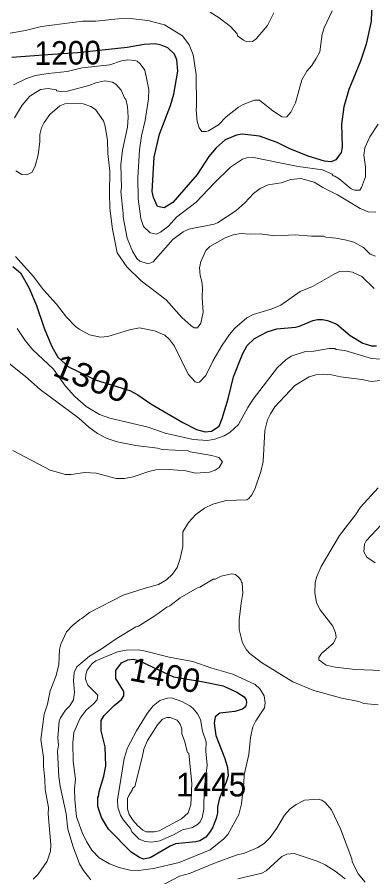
# Model space of a CAD drawing. Extents: x 598.3 to 623.2, y 6902.2 to 6930.1.
# Drawn here: x 606.739 to 607.945, y 6918.158 to 6921.072 of the extents above; entities that cross this region are included whole.
import ezdxf
from ezdxf.enums import TextEntityAlignment as Align

# ---------------------------------------------------------------- set-up
doc = ezdxf.new("R2010")
doc.units = 0
doc.header["$LTSCALE"] = 0.032
doc.layers.add('1', color=7, linetype='Continuous', lineweight=25)
doc.layers.add('2', color=7, linetype='Continuous', lineweight=13)
doc.layers.add('21', color=7, linetype='Continuous')
doc.layers.add('61', color=7, linetype='Continuous')

msp = doc.modelspace()

# ---------------------------------------------------------------- linework, layer by layer
at = {"layer": '1'}
for points in [[(607.956, 6921.3659), (607.938, 6921.3111), (607.9356, 6921.292), (607.9365, 6921.2136), (607.9428, 6921.1563), (607.9396, 6921.0585), (607.9224, 6920.9804), (607.9033, 6920.9231), (607.8638, 6920.8264), (607.8474, 6920.7677), (607.8393, 6920.7098), (607.8417, 6920.6311), (607.8379, 6920.6134), (607.8203, 6920.5883), (607.8036, 6920.5821), (607.7818, 6920.5841), (607.7262, 6920.6005)], [(607.7262, 6920.6005), (607.6619, 6920.6271), (607.6207, 6920.647), (607.5605, 6920.6687), (607.5022, 6920.6751), (607.4834, 6920.672), (607.4443, 6920.6565), (607.4137, 6920.6285), (607.3891, 6920.5998), (607.3491, 6920.5385), (607.2667, 6920.4434), (607.2375, 6920.426), (607.2146, 6920.4306), (607.2017, 6920.4607), (607.1966, 6920.4806), (607.2038, 6920.5974), (607.2211, 6920.6758), (607.2589, 6920.7726), (607.2702, 6920.8108), (607.2839, 6920.8885), (607.2808, 6920.9274), (607.2729, 6920.9465), (607.2499, 6920.9682), (607.2276, 6920.9769), (607.2082, 6920.9811), (607.1693, 6920.9796), (607.1114, 6920.969), (606.9431, 6920.9513), (606.8588, 6920.9459), (606.798, 6920.9406), (606.7205, 6920.9349)], [(606.7244, 6920.2271), (606.7496, 6920.2056), (606.7787, 6920.1557), (606.8042, 6920.0948), (606.8305, 6920.0181), (606.8548, 6919.9582), (606.8772, 6919.9198), (606.9129, 6919.8869), (607.0069, 6919.8411), (607.1214, 6919.8064), (607.1481, 6919.7921), (607.1918, 6919.7616), (607.3004, 6919.6979), (607.3477, 6919.6744), (607.3769, 6919.6666), (607.3981, 6919.669), (607.424, 6919.6854), (607.4346, 6919.7121), (607.4545, 6919.7786), (607.4729, 6919.8524), (607.5031, 6919.9298), (607.5194, 6919.9593), (607.5438, 6919.983), (607.587, 6920.0058), (607.6194, 6920.0155), (607.6825, 6920.0211), (607.6965, 6920.0243), (607.7424, 6920.0438), (607.758, 6920.0469), (607.7748, 6920.0469), (607.7914, 6920.0435), (607.8231, 6920.0308), (607.8681, 6919.9929), (607.9111, 6919.9666), (607.941, 6919.958), (607.9576, 6919.958)]]:
    msp.add_lwpolyline(points, dxfattribs=at)
msp.add_lwpolyline([(607.0235, 6918.6881), (607.034, 6918.7052), (607.0673, 6918.7385), (607.0932, 6918.7588), (607.1005, 6918.7713), (607.1009, 6918.7865), (607.0737, 6918.8302), (607.0735, 6918.8575), (607.093, 6918.8837), (607.114, 6918.8934), (607.1331, 6918.8959), (607.1515, 6918.8914), (607.1793, 6918.8774), (607.2686, 6918.8361), (607.3711, 6918.8189), (607.438, 6918.8049), (607.4845, 6918.7844), (607.5084, 6918.7678), (607.5154, 6918.7574), (607.517, 6918.7475), (607.5132, 6918.7345), (607.5032, 6918.7259), (607.4769, 6918.7179), (607.4267, 6918.7129), (607.4102, 6918.7005), (607.4072, 6918.6783), (607.4129, 6918.6375), (607.443, 6918.5595), (607.4524, 6918.5281), (607.4547, 6918.5003), (607.4483, 6918.4785), (607.4254, 6918.4244), (607.4187, 6918.3947), (607.4183, 6918.3746), (607.4139, 6918.356), (607.4012, 6918.3242), (607.3918, 6918.3085), (607.3784, 6918.2927), (607.3587, 6918.28), (607.3447, 6918.2763), (607.2759, 6918.2693), (607.2578, 6918.2619), (607.1903, 6918.2218), (607.1676, 6918.2176), (607.1534, 6918.2232), (607.1259, 6918.242), (607.0488, 6918.319), (607.0245, 6918.3593), (607.0127, 6918.3959), (607.012, 6918.4263), (607.0145, 6918.4302), (607.0164, 6918.4471), (607.0331, 6918.4995), (607.0395, 6918.5345), (607.0371, 6918.599), (607.0242, 6918.6528)], close=True, dxfattribs=at)
at = {"layer": '2'}
for points in [[(606.6817, 6921.0118), (606.7665, 6921.0273), (606.8209, 6921.0402), (606.9616, 6921.058), (607.0059, 6921.0582), (607.081, 6921.0661), (607.1226, 6921.0677), (607.1818, 6921.0605), (607.2384, 6921.0459), (607.2999, 6921.0088), (607.3227, 6920.9782), (607.3364, 6920.9445), (607.3463, 6920.8773), (607.3471, 6920.7705), (607.3455, 6920.7576), (607.3496, 6920.7182), (607.3558, 6920.6968), (607.3648, 6920.6843), (607.38, 6920.6841), (607.3881, 6920.6868), (607.4214, 6920.7074), (607.4482, 6920.7342), (607.4901, 6920.7673), (607.506, 6920.7764), (607.5441, 6920.7908), (607.5605, 6920.7909), (607.6013, 6920.758), (607.6364, 6920.7338), (607.6466, 6920.7327), (607.6541, 6920.7345), (607.6676, 6920.7496), (607.6828, 6920.7814), (607.7049, 6920.86), (607.721, 6920.8888), (607.7382, 6920.9085), (607.7536, 6920.9315), (607.7654, 6920.9546), (607.7731, 6921.0145), (607.7807, 6921.0357), (607.8078, 6921.0931)], [(607.61, 6921.0861), (607.5877, 6921.0435), (607.5496, 6920.9983), (607.5371, 6920.9891), (607.5183, 6920.9885), (607.5069, 6920.9937), (607.4866, 6921.0086), (607.4853, 6921.0152), (607.4625, 6921.0398), (607.4238, 6921.0698), (607.3935, 6921.0887)], [(607.9634, 6920.7097), (607.9355, 6920.6668), (607.9178, 6920.6285), (607.9146, 6920.6038), (607.9203, 6920.5644), (607.9202, 6920.5311), (607.9074, 6920.4944), (607.9011, 6920.4854), (607.8833, 6920.4857), (607.8724, 6920.4901), (607.831, 6920.5239), (607.8165, 6920.533), (607.8104, 6920.5343), (607.8073, 6920.5397), (607.7743, 6920.5546), (607.6922, 6920.5658), (607.6237, 6920.5789), (607.542, 6920.5966), (607.5182, 6920.5949), (607.5034, 6920.5908), (607.4626, 6920.5631), (607.4066, 6920.5088), (607.3457, 6920.4446), (607.2791, 6920.3942), (607.2516, 6920.363), (607.2255, 6920.3431), (607.2107, 6920.3359), (607.1897, 6920.3404), (607.1677, 6920.3623), (607.1585, 6920.39), (607.1488, 6920.4564), (607.1479, 6920.5278), (607.1535, 6920.6224), (607.161, 6920.6693), (607.173, 6920.7221), (607.1844, 6920.7947), (607.1853, 6920.8264), (607.1713, 6920.8924), (607.1565, 6920.9135), (607.1453, 6920.9224), (607.1379, 6920.9252), (607.1144, 6920.927), (607.0922, 6920.9244), (607.053, 6920.9099), (606.9596, 6920.9), (606.9085, 6920.8877), (606.8434, 6920.8815), (606.8005, 6920.8744), (606.7702, 6920.8635), (606.726, 6920.843)], [(607.9555, 6920.4113), (607.9297, 6920.4121), (607.9024, 6920.4234), (607.8258, 6920.4702), (607.7759, 6920.4948), (607.746, 6920.5125), (607.7016, 6920.5253), (607.6676, 6920.5221), (607.6339, 6920.5109), (607.5898, 6920.5037), (607.5627, 6920.4907), (607.5405, 6920.4743), (607.5108, 6920.4422), (607.4807, 6920.416), (607.4181, 6920.3747), (607.4071, 6920.37), (607.3215, 6920.3538), (607.3016, 6920.3447), (607.2665, 6920.3184), (607.2002, 6920.2425), (607.1891, 6920.2377), (607.1794, 6920.2372), (607.1554, 6920.2445), (607.1447, 6920.2543), (607.1301, 6920.2785), (607.1123, 6920.3225), (607.0979, 6920.394), (607.0985, 6920.4067), (607.0906, 6920.4807), (607.0922, 6920.4938), (607.0907, 6920.572), (607.0963, 6920.6211), (607.1131, 6920.6992), (607.1148, 6920.7325), (607.1132, 6920.7688), (607.1069, 6920.7945), (607.1039, 6920.7965), (607.0912, 6920.8244), (607.0734, 6920.8451), (607.0621, 6920.8516), (607.0365, 6920.8557), (607.0058, 6920.8492), (606.9818, 6920.8407), (606.9091, 6920.8215), (606.8872, 6920.8202), (606.8732, 6920.8224)], [(606.8732, 6920.8224), (606.8706, 6920.8258), (606.8439, 6920.8297), (606.8175, 6920.8272), (606.7818, 6920.8042), (606.7552, 6920.7737), (606.7295, 6920.7307)], [(606.7346, 6920.5509), (606.7547, 6920.5384), (606.7707, 6920.5375), (606.7883, 6920.5456), (606.7993, 6920.5665), (606.8096, 6920.6055), (606.816, 6920.6492), (606.8161, 6920.6741), (606.8208, 6920.6973), (606.8299, 6920.7153), (606.8494, 6920.7417), (606.883, 6920.7713), (606.9005, 6920.778), (606.9316, 6920.7796), (606.9629, 6920.778), (606.9888, 6920.7693), (607.0046, 6920.7585), (607.0319, 6920.7211), (607.0378, 6920.703), (607.0452, 6920.6539), (607.0468, 6920.6095), (607.0532, 6920.5495), (607.0516, 6920.4767), (607.0536, 6920.4246), (607.0626, 6920.353), (607.0776, 6920.2728), (607.1104, 6920.2256), (607.1598, 6920.1785), (607.2447, 6920.1137), (607.2973, 6920.0539), (607.3279, 6920.0263), (607.3394, 6920.0187), (607.3501, 6920.0187), (607.3616, 6920.0349), (607.3698, 6920.0719), (607.3665, 6920.1218), (607.3673, 6920.1528), (607.3649, 6920.1762), (607.3592, 6920.1962), (607.3569, 6920.2234), (607.36, 6920.2313), (607.3602, 6920.2401), (607.379, 6920.2806), (607.3925, 6920.2947), (607.4441, 6920.3245), (607.472, 6920.3344), (607.4975, 6920.3392), (607.5291, 6920.3368), (607.5627, 6920.3375), (607.613, 6920.3311)], [(607.613, 6920.3311), (607.6818, 6920.3344), (607.7368, 6920.3296), (607.7777, 6920.3295), (607.7856, 6920.3263), (607.8196, 6920.3231), (607.8557, 6920.3165), (607.8806, 6920.3089), (607.9137, 6920.2912), (607.9365, 6920.269), (607.9543, 6920.2616)], [(607.9505, 6920.1527), (607.9078, 6920.1929), (607.876, 6920.2074), (607.8574, 6920.2113), (607.8326, 6920.2095), (607.8124, 6920.2002), (607.7404, 6920.1585), (607.6984, 6920.1425), (607.6334, 6920.0962), (607.6007, 6920.0826), (607.5391, 6920.0637), (607.5174, 6920.0528), (607.477, 6920.0174), (607.4596, 6919.9968), (607.4343, 6919.9601), (607.4033, 6919.9079), (607.3788, 6919.8578), (607.3569, 6919.8343), (607.3496, 6919.8333), (607.3422, 6919.8358), (607.3191, 6919.8619), (607.2725, 6919.9566), (607.2552, 6919.9795), (607.2396, 6919.9945), (607.2044, 6920.009), (607.1542, 6920.0186), (607.1199, 6920.012), (607.0467, 6919.9893), (607.0218, 6919.9871), (606.9838, 6919.9956), (606.9494, 6920.014), (606.9365, 6920.0237), (606.9064, 6920.0546), (606.8719, 6920.0995), (606.8277, 6920.1481), (606.7933, 6920.1945), (606.7332, 6920.2603)], [(607.4089, 6919.6415), (607.3849, 6919.6366), (607.3361, 6919.6406), (607.2411, 6919.6622), (607.1834, 6919.682), (607.0527, 6919.713), (607.0178, 6919.7249), (606.9727, 6919.7519), (606.9347, 6919.7859), (606.9029, 6919.8211), (606.8618, 6919.8791), (606.791, 6919.9459), (606.7656, 6919.9762), (606.7387, 6920.0167)], [(607.9872, 6919.9119), (607.9405, 6919.9149), (607.8501, 6919.9419), (607.8215, 6919.9459), (607.8168, 6919.9491), (607.797, 6919.949), (607.7451, 6919.9402), (607.7165, 6919.9386), (607.6689, 6919.9233), (607.6507, 6919.9101), (607.6225, 6919.8845), (607.5389, 6919.7766), (607.521, 6919.7489), (607.4895, 6919.6917), (607.4607, 6919.6645), (607.4413, 6919.6529), (607.4089, 6919.6415)], [(606.6831, 6919.9201), (606.7669, 6919.854), (606.8165, 6919.8094), (606.9484, 6919.7122), (606.9818, 6919.6824), (607.0112, 6919.6611), (607.0435, 6919.6442), (607.0776, 6919.6323), (607.1409, 6919.6204), (607.2146, 6919.6114), (607.2306, 6919.6067), (607.3185, 6919.6017), (607.3253, 6919.5983), (607.3987, 6919.5856), (607.4231, 6919.5791), (607.4351, 6919.5643), (607.4236, 6919.5455), (607.4103, 6919.5367), (607.3911, 6919.5298), (607.3433, 6919.5265), (607.3115, 6919.5345), (607.2542, 6919.5387), (607.2095, 6919.537), (607.1855, 6919.5314), (607.1321, 6919.5136), (607.1032, 6919.5087), (607.0749, 6919.5087), (607.0069, 6919.5265), (606.9679, 6919.5289), (606.922, 6919.5215), (606.9022, 6919.5212), (606.8506, 6919.536), (606.7236, 6919.6026)], [(606.8298, 6918.7097), (606.8411, 6918.7437), (606.8505, 6918.788), (606.8707, 6918.8402), (606.8806, 6918.8779), (606.8824, 6918.928), (606.8863, 6918.9468), (606.9057, 6918.9881), (606.9253, 6919.0092), (606.9512, 6919.0305), (606.9585, 6919.0336), (606.9843, 6919.0536), (607.0988, 6919.1124), (607.1725, 6919.1364), (607.2182, 6919.1487), (607.245, 6919.1648), (607.2657, 6919.1837), (607.2815, 6919.2067), (607.2922, 6919.2365), (607.3009, 6919.2778), (607.301, 6919.3273), (607.3195, 6919.3595), (607.3449, 6919.3866), (607.3744, 6919.4074), (607.4024, 6919.4213), (607.4473, 6919.4334), (607.5177, 6919.4359), (607.5246, 6919.4402), (607.5352, 6919.4532), (607.5452, 6919.4716), (607.5657, 6919.5324), (607.5729, 6919.5659), (607.5794, 6919.6714), (607.5882, 6919.7071), (607.5977, 6919.7275), (607.6133, 6919.7516), (607.6809, 6919.8237), (607.729, 6919.8526), (607.7516, 6919.8599), (607.7777, 6919.8617), (607.8056, 6919.8599), (607.8359, 6919.8532), (607.9086, 6919.8439), (607.941, 6919.8374), (608.0191, 6919.8464)], [(607.9637, 6919.4769), (607.9031, 6919.4108), (607.8864, 6919.3851), (607.8319, 6919.3152), (607.7703, 6919.2098), (607.7557, 6919.1758), (607.7501, 6919.1556), (607.7488, 6919.1221), (607.7548, 6919.0863), (607.7664, 6919.0634), (607.8093, 6919.0076), (607.8191, 6918.9847), (607.8215, 6918.9699), (607.8125, 6918.9496), (607.7714, 6918.9147), (607.7624, 6918.9015), (607.7624, 6918.8937), (607.7866, 6918.8754), (607.8181, 6918.8688), (607.8852, 6918.8612), (607.9759, 6918.8578)], [(607.9529, 6919.2228), (607.9252, 6919.2417), (607.9153, 6919.2596), (607.9175, 6919.2852), (607.9228, 6919.2968), (607.9917, 6919.3707)], [(606.9884, 6918.1472), (606.9639, 6918.1792), (606.95, 6918.2022), (606.9287, 6918.2594), (606.9111, 6918.3197), (606.9044, 6918.3711), (606.8841, 6918.4647), (606.8801, 6918.4967), (606.876, 6918.5841), (606.8785, 6918.6039), (606.8767, 6918.6291), (606.8808, 6918.6852), (606.8857, 6918.6966), (606.9026, 6918.7226), (606.9172, 6918.7381), (606.9295, 6918.758), (606.9335, 6918.7836), (606.9303, 6918.8225), (606.9319, 6918.8508), (606.9408, 6918.8699), (606.9836, 6918.9064), (607.0241, 6918.9293), (607.0741, 6918.9646), (607.1416, 6919.0051), (607.1505, 6919.008), (607.209, 6919.0445), (607.2465, 6919.0722), (607.2566, 6919.0768), (607.2917, 6919.1042), (607.3503, 6919.1371), (607.3586, 6919.1397), (607.4033, 6919.1667), (607.4103, 6919.1672), (607.4314, 6919.1768), (607.4656, 6919.1848)], [(607.4656, 6919.1848), (607.4792, 6919.1823), (607.4911, 6919.1728), (607.4972, 6919.1643), (607.4993, 6919.1569), (607.5025, 6919.1548), (607.5049, 6919.1191), (607.4984, 6919.0851), (607.4921, 6919.0295), (607.4921, 6918.9958), (607.5032, 6918.9512), (607.5165, 6918.9274), (607.5282, 6918.9147), (607.5681, 6918.884), (607.6736, 6918.8192), (607.7449, 6918.79), (607.8403, 6918.7637), (607.8975, 6918.7526), (607.9146, 6918.7459), (607.9637, 6918.7405)], [(606.7931, 6918.1499), (606.8103, 6918.1666), (606.8404, 6918.2114), (606.8517, 6918.2448), (606.8525, 6918.2667), (606.8437, 6918.3712), (606.8446, 6918.3925), (606.834, 6918.4537), (606.8331, 6918.4876), (606.8275, 6918.5327), (606.8282, 6918.564), (606.8186, 6918.623), (606.8298, 6918.7097)], [(607.9192, 6918.14), (607.8959, 6918.1681), (607.8753, 6918.2098), (607.8741, 6918.2189), (607.8356, 6918.3203), (607.8047, 6918.3854), (607.7834, 6918.4102), (607.7722, 6918.4176), (607.7599, 6918.4207), (607.7137, 6918.4173), (607.6852, 6918.4026), (607.6649, 6918.3879), (607.6462, 6918.3668), (607.6198, 6918.3226), (607.5971, 6918.2912), (607.5766, 6918.2714), (607.5552, 6918.2576), (607.5104, 6918.2384), (607.4823, 6918.231)], [(607.4823, 6918.231), (607.4083, 6918.2038), (607.3231, 6918.169), (607.2899, 6918.1606), (607.1903, 6918.1084)], [(607.852, 6918.1513), (607.8172, 6918.1774), (607.784, 6918.1983), (607.7602, 6918.2101), (607.678, 6918.2368), (607.6542, 6918.2344), (607.6365, 6918.2269), (607.5833, 6918.1777), (607.5688, 6918.1702), (607.4879, 6918.1516)]]:
    msp.add_lwpolyline(points, dxfattribs=at)
for points in [[(607.5382, 6918.666), (607.5485, 6918.6868), (607.5779, 6918.731), (607.5802, 6918.7475), (607.5762, 6918.771), (607.562, 6918.7951), (607.5462, 6918.8101), (607.4701, 6918.8449), (607.3993, 6918.8653), (607.3344, 6918.8878), (607.2541, 6918.9021), (607.1742, 6918.9234), (607.1502, 6918.9274), (607.109, 6918.9268), (607.0789, 6918.9203), (607.0053, 6918.8901), (606.9926, 6918.8813), (606.9763, 6918.8584), (606.9714, 6918.8439), (606.9707, 6918.8277), (606.9781, 6918.8072), (607.0125, 6918.7738), (607.0103, 6918.7583), (606.9966, 6918.7429), (606.9723, 6918.7226), (606.9523, 6918.6957), (606.9311, 6918.6469), (606.927, 6918.6118), (606.929, 6918.5489), (606.9366, 6918.4885), (606.9335, 6918.4564), (606.9342, 6918.4205), (606.9396, 6918.3615), (606.9593, 6918.3082), (606.9736, 6918.2781), (606.9918, 6918.2483), (607.0174, 6918.2226), (607.0514, 6918.2019), (607.0846, 6918.1893), (607.1214, 6918.1809), (607.1502, 6918.1796), (607.2012, 6918.1859), (607.2883, 6918.2061), (607.3935, 6918.2497), (607.4396, 6918.2865), (607.453, 6918.3019), (607.4903, 6918.3697), (607.5002, 6918.4056), (607.5081, 6918.4764), (607.5089, 6918.5039), (607.5244, 6918.5724), (607.5308, 6918.6304)], [(607.1999, 6918.7374), (607.2224, 6918.7557), (607.2483, 6918.7639), (607.2622, 6918.7648), (607.2975, 6918.7524), (607.3246, 6918.7381), (607.336, 6918.7289), (607.3502, 6918.71), (607.3606, 6918.6909), (607.3679, 6918.6522), (607.3802, 6918.6158), (607.3786, 6918.5838), (607.3828, 6918.5364), (607.3731, 6918.4545), (607.3722, 6918.3873), (607.3667, 6918.359), (607.3592, 6918.3446), (607.3505, 6918.3351), (607.3334, 6918.3247), (607.3, 6918.317), (607.2692, 6918.3), (607.2222, 6918.2805), (607.1961, 6918.2751), (607.1731, 6918.278), (607.1531, 6918.2854), (607.1273, 6918.3107), (607.1228, 6918.3219), (607.0995, 6918.3501), (607.0897, 6918.3665), (607.0801, 6918.3935), (607.0791, 6918.4193), (607.1019, 6918.5594), (607.1135, 6918.5957), (607.1433, 6918.6533), (607.1794, 6918.7111)], [(607.2583, 6918.6983), (607.2468, 6918.6984), (607.2323, 6918.6928), (607.215, 6918.6731), (607.1806, 6918.6202), (607.1681, 6918.591), (607.1633, 6918.5622), (607.1377, 6918.4641), (607.1302, 6918.4571), (607.1289, 6918.4516), (607.117, 6918.434), (607.1136, 6918.4238), (607.1132, 6918.3888), (607.1185, 6918.369), (607.1318, 6918.3491), (607.1473, 6918.3315), (607.1645, 6918.3166), (607.1763, 6918.3107), (607.2039, 6918.3099), (607.2201, 6918.3136), (607.2967, 6918.355), (607.3186, 6918.3752), (607.3284, 6918.4021), (607.3309, 6918.4738), (607.3208, 6918.577), (607.3171, 6918.5791), (607.3068, 6918.6185), (607.2978, 6918.6431), (607.2969, 6918.6597), (607.2921, 6918.6755), (607.282, 6918.6895)]]:
    msp.add_lwpolyline(points, close=True, dxfattribs=at)

# ---------------------------------------------------------------- texts
at = {"layer": '21'}
msp.add_text('1445', height=0.08, dxfattribs=at).set_placement((607.2779, 6918.4305))
at = {"layer": '61'}
for s, rotation, width, p in [('1200', 0.591, 0.95, (606.9107, 6920.911)), ('1300', 338.018, 1.1, (606.9761, 6919.8104))]:
    msp.add_text(s, height=0.08, rotation=rotation, dxfattribs=dict(at, width=width)).set_placement(p, align=Align.CENTER)
msp.add_text('1400', height=0.08, rotation=349.177, dxfattribs=at).set_placement((607.2335, 6918.802), align=Align.CENTER)

doc.saveas('drawing.dxf')
